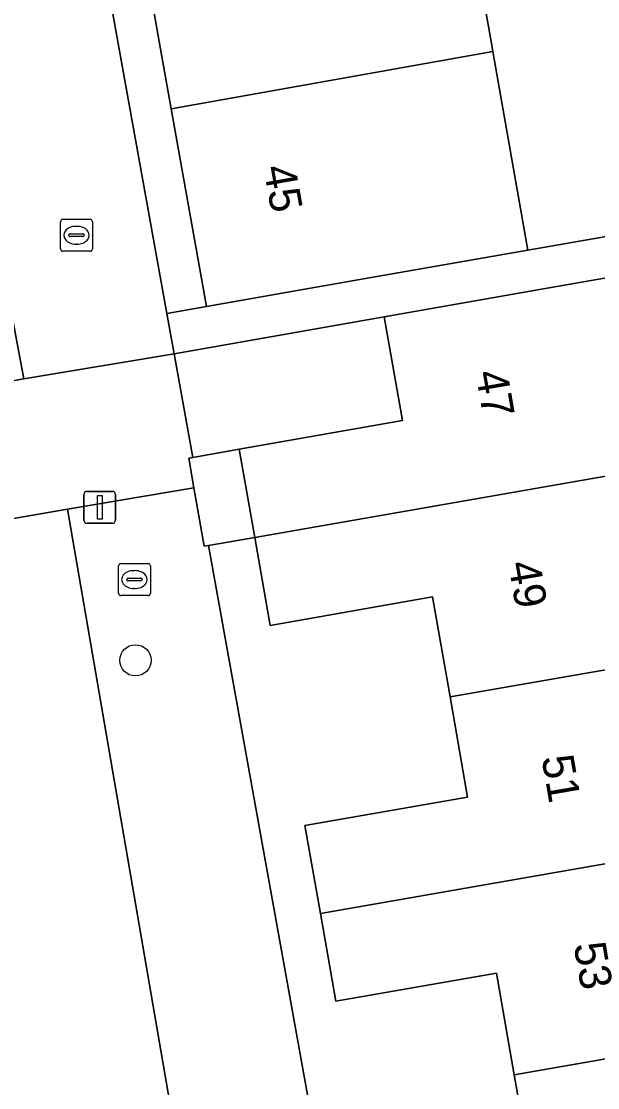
# Model space of a CAD drawing. Extents: x 162879 to 165540, y 384011 to 385181.
# Drawn here: x 164416 to 164434.07, y 384467.39 to 384500.81 of the extents above; entities that cross this region are included whole.
import ezdxf

# ---------------------------------------------------------------- set-up
doc = ezdxf.new("R2010")
doc.units = 0
for name, color, linetype in [('IMGEO_Boom', 7, 'Continuous'), ('IMGEO_Erf', 7, 'Continuous'), ('IMGEO_Kolk', 7, 'Continuous'), ('IMGEO_Lichtmast', 7, 'Continuous'), ('IMGEO_Pand', 7, 'Continuous'), ('IMGEO_Pand_nummerreeks', 7, 'Continuous'), ('IMGEO_Parkeervlak_open', 7, 'Continuous'), ('IMGEO_Rioolput', 7, 'Continuous'), ('IMGEO_Voetpad_open', 7, 'Continuous')]:
    doc.layers.add(name, color=color, linetype=linetype)

msp = doc.modelspace()

# ---------------------------------------------------------------- linework, layer by layer
at = {"layer": 'IMGEO_Boom'}
msp.add_circle((164419.578, 384480.785), 0.489, dxfattribs=at)
at = {"layer": 'IMGEO_Erf'}
for points in [[(164416.06, 384516.684), (164419.063, 384500), (164420.565, 384491.656), (164421.805, 384491.877), (164420.701, 384498.076), (164420.358, 384500), (164419.576, 384504.392)], [(164429.66, 384506.189), (164430.757, 384500), (164430.78, 384499.872), (164431.883, 384493.646), (164440.745, 384495.183)], [(164341.812, 384476.692), (164368.416, 384481.213), (164416.085, 384489.611), (164414.981, 384495.409), (164410.814, 384494.685), (164411.356, 384491.541), (164405.044, 384490.444), (164398.839, 384489.366), (164392.632, 384488.287), (164386.437, 384487.211), (164380.242, 384486.134), (164374.047, 384485.058), (164367.867, 384483.984), (164361.655, 384482.905), (164355.46, 384481.828)]]:
    msp.add_lwpolyline(points, dxfattribs=at)
for points in [[(164427.38, 384491.551), (164420.792, 384490.396), (164421.377, 384487.147), (164422.835, 384487.402), (164427.95, 384488.299)], [(164432.012, 384464.606), (164431.453, 384467.792), (164430.893, 384470.981), (164425.858, 384470.097), (164425.375, 384472.85), (164424.891, 384475.606), (164429.99, 384476.501), (164429.44, 384479.638), (164428.889, 384482.775), (164423.804, 384481.882), (164423.32, 384484.64), (164421.873, 384484.387), (164427.236, 384454.587), (164433.528, 384455.692), (164432.935, 384459.07), (164427.927, 384458.191), (164427.442, 384460.955), (164426.957, 384463.718)]]:
    msp.add_lwpolyline(points, close=True, dxfattribs=at)
at = {"layer": 'IMGEO_Kolk'}
for p, q in [((164417.231, 384493.683), (164417.231, 384494.535)), ((164417.306, 384494.609), (164418.158, 384494.609)), ((164418.232, 384494.535), (164418.232, 384493.683)), ((164417.719, 384494.389), (164417.744, 384494.389)), ((164417.49, 384494.103), (164417.49, 384494.115)), ((164417.928, 384494.066), (164417.53, 384494.066)), ((164417.533, 384494.152), (164417.931, 384494.152)), ((164417.974, 384494.115), (164417.974, 384494.103)), ((164418.158, 384493.609), (164417.306, 384493.609)), ((164417.742, 384493.829), (164417.717, 384493.829))]:
    msp.add_line(p, q, dxfattribs=at)
for points in [[(164417.231, 384493.683), (164417.231, 384494.535)], [(164417.306, 384494.609), (164418.158, 384494.609)], [(164418.232, 384494.535), (164418.232, 384493.683)], [(164418.158, 384493.609), (164417.306, 384493.609)]]:
    msp.add_lwpolyline(points, dxfattribs=at)
for centre, radius, start, end in [((164417.308, 384494.533), 0.0765, 91.552, 178.448), ((164417.308, 384494.533), 0.0765, 91.552, 178.448), ((164418.156, 384494.533), 0.0765, 1.552, 88.448), ((164418.156, 384494.533), 0.0765, 1.552, 88.448), ((164417.53, 384494.112), 0.0403, 85.8775, 175.7526), ((164417.527, 384494.102), 0.0366, 178.938, 274.7102), ((164417.931, 384494.109), 0.043, 264.8664, 352.4533), ((164417.935, 384494.114), 0.0386, 1.7309, 96.639), ((164417.308, 384493.685), 0.0765, 181.552, 268.448), ((164417.308, 384493.685), 0.0765, 181.552, 268.448), ((164418.156, 384493.685), 0.0765, 271.552, 358.448), ((164418.156, 384493.685), 0.0765, 271.552, 358.448)]:
    msp.add_arc(centre, radius, start, end, dxfattribs=at)
for centre, major_axis, ratio, start_param, end_param in [((164417.718, 384494.109), (-0.387, 0.002), 0.722429, 4.712389, 7.853982), ((164417.743, 384494.109), (-0.39, 0.002), 0.717154, 1.570796, 4.712389)]:
    msp.add_ellipse(centre, major_axis=major_axis, ratio=ratio, start_param=start_param, end_param=end_param, dxfattribs=at)
at = {"layer": 'IMGEO_Lichtmast'}
for p, q in [((164417.965, 384485.181), (164417.965, 384485.981)), ((164417.965, 384485.981), (164417.965, 384485.181)), ((164418.065, 384486.081), (164418.855, 384486.081)), ((164418.855, 384486.081), (164418.065, 384486.081)), ((164418.955, 384485.981), (164418.955, 384485.181)), ((164418.955, 384485.181), (164418.955, 384485.981)), ((164418.855, 384485.081), (164418.065, 384485.081)), ((164418.065, 384485.081), (164418.855, 384485.081))]:
    msp.add_line(p, q, dxfattribs=at)
msp.add_lwpolyline([(164418.385, 384485.956), (164418.535, 384485.956), (164418.535, 384485.206), (164418.385, 384485.206), (164418.385, 384485.956)], dxfattribs=at)
for centre, start, end in [((164418.065, 384485.981), 90, 180), ((164418.065, 384485.981), 90, 180), ((164418.855, 384485.981), 0, 90), ((164418.855, 384485.981), 360, 90), ((164418.065, 384485.181), 180, 270), ((164418.065, 384485.181), 180, 270), ((164418.855, 384485.181), 270, 0), ((164418.855, 384485.181), 270, 0)]:
    msp.add_arc(centre, 0.1, start, end, dxfattribs=at)
at = {"layer": 'IMGEO_Pand'}
for points in [[(164430.78, 384499.872), (164430.757, 384500), (164429.66, 384506.189), (164419.576, 384504.392), (164420.358, 384500), (164420.701, 384498.076)], [(164430.78, 384499.872), (164420.701, 384498.076), (164421.805, 384491.877), (164426.73, 384492.742), (164431.883, 384493.646)], [(164423.32, 384484.64), (164437.315, 384487.079), (164436.257, 384493.109), (164432.311, 384492.416), (164427.38, 384491.551), (164427.95, 384488.299), (164422.835, 384487.402)], [(164422.835, 384487.402), (164421.377, 384487.147), (164421.248, 384487.124), (164421.411, 384486.193), (164421.733, 384484.363), (164421.873, 384484.387), (164423.32, 384484.64)], [(164438.349, 384481.19), (164437.315, 384487.079), (164423.32, 384484.64), (164423.804, 384481.882), (164428.889, 384482.775), (164429.44, 384479.638)], [(164439.384, 384475.291), (164438.349, 384481.19), (164429.44, 384479.638), (164429.99, 384476.501), (164424.891, 384475.606), (164425.375, 384472.85)], [(164439.384, 384475.291), (164425.375, 384472.85), (164425.858, 384470.097), (164430.893, 384470.981), (164431.453, 384467.792), (164440.426, 384469.356)], [(164431.453, 384467.792), (164432.012, 384464.606), (164426.957, 384463.718), (164427.442, 384460.955), (164441.471, 384463.4), (164440.426, 384469.356)]]:
    msp.add_lwpolyline(points, close=True, dxfattribs=at)
at = {"layer": 'IMGEO_Parkeervlak_open'}
for points in [[(164417.448, 384485.519), (164412.072, 384484.59), (164411.771, 384484.538), (164415.39, 384463.43), (164415.918, 384460.349), (164417.174, 384453.027)], [(164418.958, 384455.119), (164422.583, 384455.77), (164417.448, 384485.519)]]:
    msp.add_lwpolyline(points, dxfattribs=at)
at = {"layer": 'IMGEO_Rioolput'}
for p, q in [((164419.047, 384482.89), (164419.047, 384483.742)), ((164419.122, 384483.816), (164419.974, 384483.816)), ((164419.535, 384483.596), (164419.56, 384483.596)), ((164420.048, 384483.742), (164420.048, 384482.89)), ((164419.306, 384483.31), (164419.306, 384483.322)), ((164419.744, 384483.273), (164419.346, 384483.273)), ((164419.349, 384483.359), (164419.747, 384483.359)), ((164419.79, 384483.322), (164419.79, 384483.31)), ((164419.558, 384483.036), (164419.533, 384483.036)), ((164419.974, 384482.816), (164419.122, 384482.816))]:
    msp.add_line(p, q, dxfattribs=at)
for points in [[(164419.047, 384482.89), (164419.047, 384483.742)], [(164419.122, 384483.816), (164419.974, 384483.816)], [(164420.048, 384483.742), (164420.048, 384482.89)], [(164419.974, 384482.816), (164419.122, 384482.816)]]:
    msp.add_lwpolyline(points, dxfattribs=at)
for centre, radius, start, end in [((164419.124, 384483.74), 0.0765, 91.552, 178.448), ((164419.124, 384483.74), 0.0765, 91.552, 178.448), ((164419.972, 384483.74), 0.0765, 1.552, 88.448), ((164419.972, 384483.74), 0.0765, 1.552, 88.448), ((164419.346, 384483.319), 0.0403, 85.8775, 175.7526), ((164419.343, 384483.309), 0.0366, 178.938, 274.7102), ((164419.747, 384483.316), 0.043, 264.8664, 352.4533), ((164419.751, 384483.321), 0.0386, 1.7309, 96.639), ((164419.124, 384482.892), 0.0765, 181.552, 268.448), ((164419.124, 384482.892), 0.0765, 181.552, 268.448), ((164419.972, 384482.892), 0.0765, 271.552, 358.448), ((164419.972, 384482.892), 0.0765, 271.552, 358.448)]:
    msp.add_arc(centre, radius, start, end, dxfattribs=at)
for centre, major_axis, ratio, start_param, end_param in [((164419.534, 384483.316), (-0.387, 0.002), 0.722429, 4.712389, 7.853982), ((164419.559, 384483.316), (-0.39, 0.002), 0.717154, 1.570796, 4.712389)]:
    msp.add_ellipse(centre, major_axis=major_axis, ratio=ratio, start_param=start_param, end_param=end_param, dxfattribs=at)
at = {"layer": 'IMGEO_Voetpad_open'}
msp.add_lwpolyline([(164419.063, 384500), (164416.06, 384516.684), (164411.329, 384515.915), (164411.342, 384515.842), (164411.58, 384514.524), (164413.785, 384502.333), (164414.981, 384495.409), (164416.085, 384489.611), (164420.792, 384490.396), (164420.565, 384491.656)], close=True, dxfattribs=at)
for points in [[(164440.745, 384495.183), (164431.883, 384493.646), (164426.73, 384492.742), (164421.805, 384491.877), (164420.565, 384491.656), (164420.792, 384490.396), (164427.38, 384491.551), (164432.311, 384492.416), (164436.257, 384493.109)], [(164421.411, 384486.193), (164421.248, 384487.124), (164421.377, 384487.147), (164420.792, 384490.396), (164416.085, 384489.611), (164368.416, 384481.213), (164341.812, 384476.692), (164341.985, 384475.705), (164342.499, 384472.78), (164336.174, 384471.669)], [(164403.767, 384483.16), (164408, 384483.889), (164407.916, 384484.381), (164411.622, 384485.019), (164411.706, 384484.527), (164411.771, 384484.538), (164412.072, 384484.59), (164417.448, 384485.519), (164421.411, 384486.193)], [(164421.873, 384484.387), (164421.733, 384484.363), (164421.411, 384486.193), (164417.448, 384485.519), (164422.583, 384455.77), (164418.958, 384455.119)], [(164417.174, 384453.027), (164420.841, 384431.639), (164423.801, 384431.974), (164423.446, 384434.134), (164421.758, 384443.749), (164421.531, 384445.1), (164420.386, 384451.919), (164426.147, 384452.968), (164427.485, 384453.203), (164427.236, 384454.587), (164421.873, 384484.387)]]:
    msp.add_lwpolyline(points, dxfattribs=at)

# ---------------------------------------------------------------- texts
at = {"layer": 'IMGEO_Pand_nummerreeks'}
for s, rotation, p in [('45', 280.1005, (164423.589, 384496.232)), ('47', 279.7287, (164430.237, 384489.803)), ('49', 279.7287, (164431.261, 384483.826)), ('51', 279.7287, (164432.305, 384477.739)), ('53', 279.7287, (164433.311, 384471.873))]:
    msp.add_text(s, height=1, rotation=rotation, dxfattribs=at).set_placement(p)

doc.saveas('drawing.dxf')
